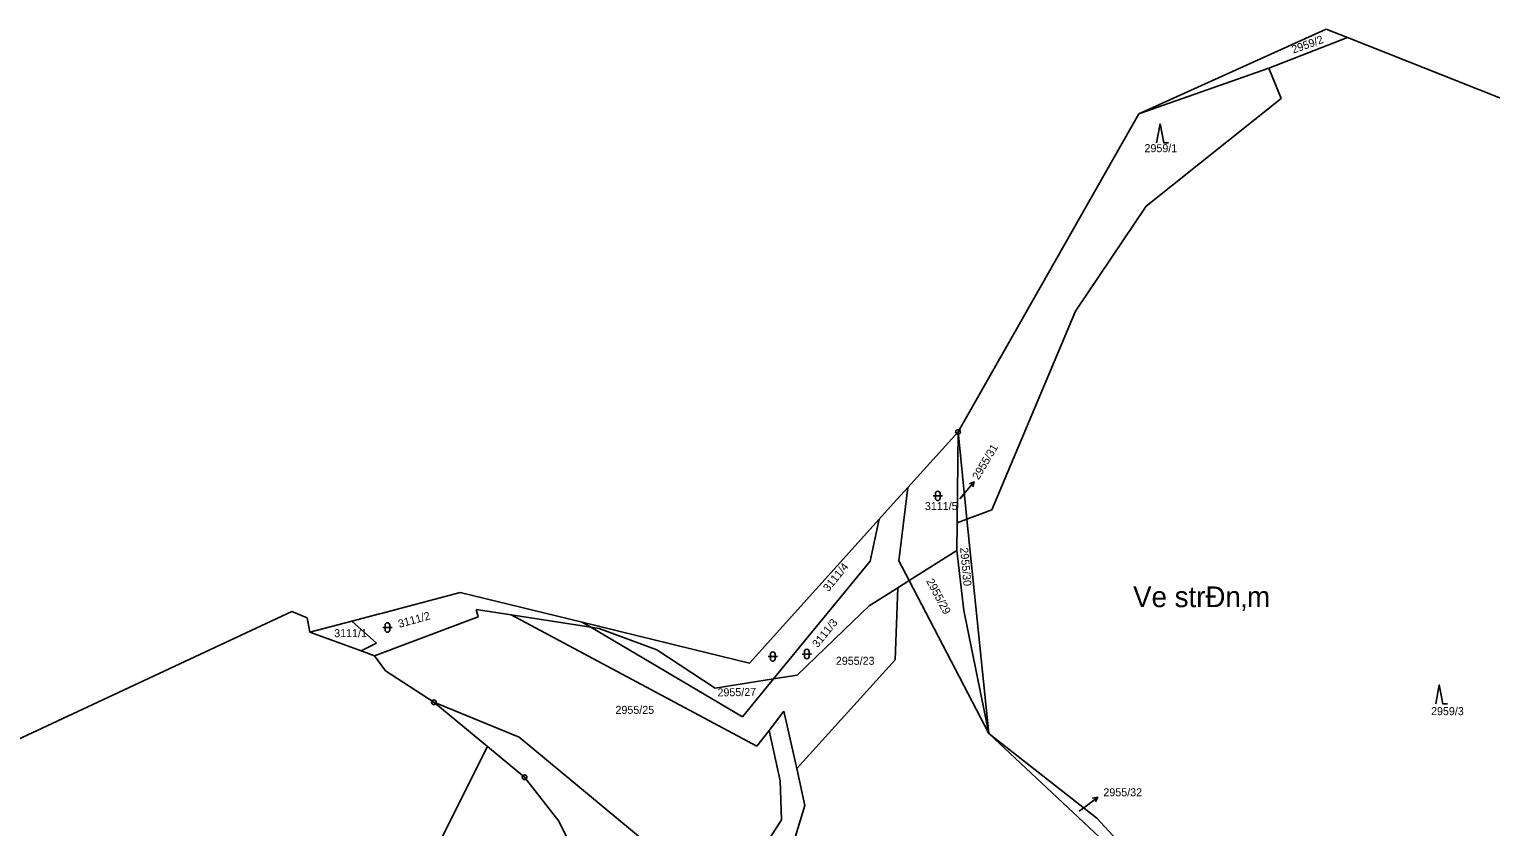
# Model space of a CAD drawing. Extents: x -736345 to -729997, y -1130177 to -1122501.
# Drawn here: x -734575.4 to -734265, y -1124485.4 to -1124316 of the extents above; entities that cross this region are included whole.
import ezdxf

# ---------------------------------------------------------------- set-up
doc = ezdxf.new("R2010")
doc.units = 0
for name, color, linetype in [('Vrstva 1', 7, 'Continuous'), ('Vrstva 13', 7, 'Continuous'), ('Vrstva 15', 7, 'Continuous'), ('Vrstva 16', 7, 'Continuous'), ('Vrstva 18', 7, 'Continuous'), ('Vrstva 25', 7, 'Continuous'), ('Vrstva 4', 7, 'Continuous')]:
    doc.layers.add(name, color=color, linetype=linetype)

msp = doc.modelspace()

# ---------------------------------------------------------------- linework, layer by layer
at = {"layer": 'Vrstva 1'}
for points in [[(-734312.16, -1124324.24), (-734295.4, -1124317.77)], [(-734312.16, -1124324.24), (-734339.71, -1124333.95)], [(-734309.49, -1124330.66), (-734312.16, -1124324.24)], [(-734338.18, -1124353.53), (-734309.49, -1124330.66)], [(-734353.17, -1124375.83), (-734338.18, -1124353.53)], [(-734370.97, -1124418.05), (-734353.17, -1124375.83)], [(-734378.15, -1124401.51), (-734378.35, -1124420.82)], [(-734378.15, -1124401.51), (-734376.25, -1124420.03)], [(-734390.7, -1124428.9), (-734388.78, -1124413.28)], [(-734396.79, -1124428.94), (-734394.88, -1124420.04)], [(-734378.35, -1124420.82), (-734378.41, -1124426.72)], [(-734378.35, -1124420.82), (-734376.25, -1124420.03)], [(-734376.25, -1124420.03), (-734370.97, -1124418.05)], [(-734376.25, -1124420.03), (-734371.6, -1124465.53)], [(-734388.52, -1124433.08), (-734378.41, -1124426.72)], [(-734378.41, -1124426.72), (-734376.94, -1124439.46)], [(-734396.79, -1124428.94), (-734417.33, -1124453.97)], [(-734390.7, -1124428.9), (-734388.52, -1124433.08)], [(-734388.52, -1124433.08), (-734390.92, -1124434.59)], [(-734388.52, -1124433.08), (-734371.6, -1124465.53)], [(-734390.92, -1124434.59), (-734397.02, -1124438.43)], [(-734390.92, -1124434.59), (-734391.51, -1124449.91)], [(-734480.09, -1124440.74), (-734480.49, -1124439.21)], [(-734480.49, -1124439.21), (-734473.04, -1124440.37)], [(-734400.5, -1124441.79), (-734397.02, -1124438.43)], [(-734376.94, -1124439.46), (-734371.6, -1124465.53)], [(-734501.68, -1124446.39), (-734506.9, -1124441.68)], [(-734480.09, -1124440.74), (-734502.09, -1124449.03)], [(-734473.04, -1124440.37), (-734420.85, -1124468.21)], [(-734473.04, -1124440.37), (-734456.18, -1124443)], [(-734458, -1124441.93), (-734456.18, -1124443)], [(-734400.5, -1124441.79), (-734412.33, -1124453.19)], [(-734515.83, -1124444.04), (-734504.93, -1124448)], [(-734456.18, -1124443), (-734454.38, -1124443.28)], [(-734423.91, -1124461.98), (-734456.18, -1124443)], [(-734454.38, -1124443.28), (-734442.12, -1124447.75)], [(-734501.68, -1124446.39), (-734504.93, -1124448)], [(-734504.93, -1124448), (-734502.09, -1124449.03)], [(-734429.71, -1124455.89), (-734442.12, -1124447.75)], [(-734499.73, -1124452.23), (-734502.09, -1124449.03)], [(-734391.51, -1124449.91), (-734412.4, -1124472.96)], [(-734489.47, -1124458.92), (-734499.73, -1124452.23)], [(-734429.71, -1124455.89), (-734417.33, -1124453.97)], [(-734423.91, -1124461.98), (-734417.33, -1124453.97)], [(-734412.33, -1124453.19), (-734417.33, -1124453.97)], [(-734478.13, -1124468.3), (-734489.47, -1124458.92)], [(-734471.35, -1124466.31), (-734489.47, -1124458.92)], [(-734418.29, -1124464.89), (-734415.13, -1124460.79)], [(-734415.13, -1124460.79), (-734412.4, -1124472.96)], [(-734438.57, -1124493.48), (-734471.35, -1124466.31)], [(-734420.85, -1124468.21), (-734418.29, -1124464.89)], [(-734418.29, -1124464.89), (-734415.92, -1124475.6)], [(-734371.6, -1124465.53), (-734348.65, -1124483.52)], [(-734371.6, -1124465.53), (-734327.88, -1124506.56)], [(-734478.13, -1124468.3), (-734470.23, -1124474.84)], [(-734412.4, -1124472.96), (-734410.71, -1124480.82)], [(-734462.95, -1124484.14), (-734470.23, -1124474.84)], [(-734415.92, -1124475.6), (-734415.65, -1124483.88)], [(-734410.71, -1124480.82), (-734414.4, -1124492.92)], [(-734446.32, -1124517.95), (-734462.95, -1124484.14)], [(-734415.65, -1124483.88), (-734421.76, -1124493.37)], [(-734348.65, -1124483.52), (-734331.53, -1124502.1)]]:
    msp.add_lwpolyline(points, dxfattribs=at)
at = {"layer": 'Vrstva 13'}
for points in [[(-734339.71, -1124333.95), (-734299.93, -1124315.98)], [(-734299.93, -1124315.98), (-734295.4, -1124317.77)], [(-734295.4, -1124317.77), (-734259.15, -1124332.11)], [(-734378.15, -1124401.51), (-734339.71, -1124333.95)], [(-734388.78, -1124413.28), (-734378.15, -1124401.51)], [(-734391.83, -1124416.66), (-734388.78, -1124413.28)], [(-734391.83, -1124416.66), (-734394.88, -1124420.04)], [(-734422.46, -1124450.58), (-734394.88, -1124420.04)], [(-734500.65, -1124440.04), (-734483.92, -1124435.62)], [(-734458, -1124441.93), (-734483.92, -1124435.62)], [(-734595.51, -1124475.02), (-734519.63, -1124439.61)], [(-734519.63, -1124439.61), (-734516.4, -1124441)], [(-734516.4, -1124441), (-734515.83, -1124444.04)], [(-734506.9, -1124441.68), (-734515.83, -1124444.04)], [(-734501.07, -1124440.15), (-734506.9, -1124441.68)], [(-734501.07, -1124440.15), (-734500.65, -1124440.04)], [(-734458, -1124441.93), (-734434.62, -1124447.62)], [(-734434.62, -1124447.62), (-734422.46, -1124450.58)]]:
    msp.add_lwpolyline(points, dxfattribs=at)
at = {"layer": 'Vrstva 16'}
for points in [[(-734377.79, -1124415.7), (-734376.65, -1124414.36)], [(-734352.38, -1124482.05), (-734350.86, -1124480.89)]]:
    msp.add_lwpolyline(points, dxfattribs=at)
at = {"layer": 'Vrstva 25'}
for points in [[(-734335.96, -1124340.09), (-734335.21, -1124336.09), (-734334.46, -1124340.09), (-734333.46, -1124340.09)], [(-734382.96, -1124415.59), (-734382.96, -1124414.59)], [(-734381.96, -1124414.59), (-734381.96, -1124415.59)], [(-734376.65, -1124414.36), (-734374.706, -1124412.076)], [(-734375.735, -1124412.513), (-734374.706, -1124412.076), (-734374.973, -1124413.161)], [(-734383.46, -1124415.09), (-734381.46, -1124415.09)], [(-734499.85, -1124443.54), (-734499.85, -1124442.54)], [(-734498.85, -1124442.54), (-734498.85, -1124443.54)], [(-734500.35, -1124443.04), (-734498.35, -1124443.04)], [(-734418, -1124449.71), (-734418, -1124448.71)], [(-734417, -1124448.71), (-734417, -1124449.71)], [(-734411.27, -1124448.67), (-734409.27, -1124448.67)], [(-734410.77, -1124449.17), (-734410.77, -1124448.17)], [(-734409.77, -1124448.17), (-734409.77, -1124449.17)], [(-734418.5, -1124449.21), (-734416.5, -1124449.21)], [(-734276.68, -1124459.22), (-734275.93, -1124455.22), (-734275.18, -1124459.22), (-734274.18, -1124459.22)], [(-734350.86, -1124480.89), (-734348.471, -1124479.077)], [(-734349.57, -1124479.283), (-734348.471, -1124479.077), (-734348.965, -1124480.08)]]:
    msp.add_lwpolyline(points, dxfattribs=at)
for centre, radius in [((-734378.15, -1124401.51), 0.5), ((-734378.15, -1124401.51), 0.032), ((-734489.47, -1124458.92), 0.5), ((-734489.47, -1124458.92), 0.032), ((-734470.23, -1124474.84), 0.5), ((-734470.23, -1124474.84), 0.032)]:
    msp.add_circle(centre, radius, dxfattribs=at)
for centre, start, end in [((-734382.46, -1124414.59), 0.10099, 180.00143), ((-734382.46, -1124415.59), 180.10243, 0.00286), ((-734499.35, -1124442.54), 0.10099, 180.00143), ((-734499.35, -1124443.54), 180.10243, 0.00286), ((-734417.5, -1124448.71), 0.10099, 180.00143), ((-734410.27, -1124448.17), 0.10099, 180.00143), ((-734417.5, -1124449.71), 180.10243, 0.00286), ((-734410.27, -1124449.17), 180.10243, 0.00286)]:
    msp.add_arc(centre, 0.5, start, end, dxfattribs=at)
at = {"layer": 'Vrstva 4'}
msp.add_lwpolyline([(-734478.13, -1124468.3), (-734501.24, -1124514.54)], dxfattribs=at)

# ---------------------------------------------------------------- texts
at = {"layer": 'Vrstva 15'}
msp.add_text('Ve str§n‚m', height=4.4, dxfattribs=at).set_placement((-734340.96, -1124438.71))
at = {"layer": 'Vrstva 16'}
msp.add_text('2955/31', height=1.7, rotation=59.30047, dxfattribs=at).set_placement((-734373.779, -1124411.806))
msp.add_text('2955/32', height=1.7, dxfattribs=at).set_placement((-734347.27, -1124478.88))
at = {"layer": 'Vrstva 18'}
for s, rotation, p in [('2959/2', 19.80016, (-734306.92, -1124321.175)), ('2955/30', 275.20219, (-734377.713, -1124426.121)), ('3111/4', 50.90041, (-734405.669, -1124435.569)), ('2955/29', 298.10237, (-734384.95, -1124433.192)), ('3111/2', 15.60013, (-734496.802, -1124443.124)), ('3111/3', 50.90041, (-734407.979, -1124447.449)), ('2955/27', 0.80001, (-734429.233, -1124457.678))]:
    msp.add_text(s, height=1.7, rotation=rotation, dxfattribs=at).set_placement(p)
for s, height, p in [('2959/1', 1.7, (-734338.54, -1124342.09)), ('3111/5', 1.7, (-734385.19, -1124418.09)), ('2955/31', 0.1, (-734377.59, -1124415.5)), ('3111/1', 1.7, (-734510.66, -1124445.09)), ('2955/23', 1.7, (-734404.1, -1124450.96)), ('2955/25', 1.7, (-734450.91, -1124461.38)), ('2959/3', 1.7, (-734277.67, -1124461.65)), ('2955/32', 0.1, (-734352.18, -1124481.85))]:
    msp.add_text(s, height=height, dxfattribs=at).set_placement(p)

doc.saveas('drawing.dxf')
